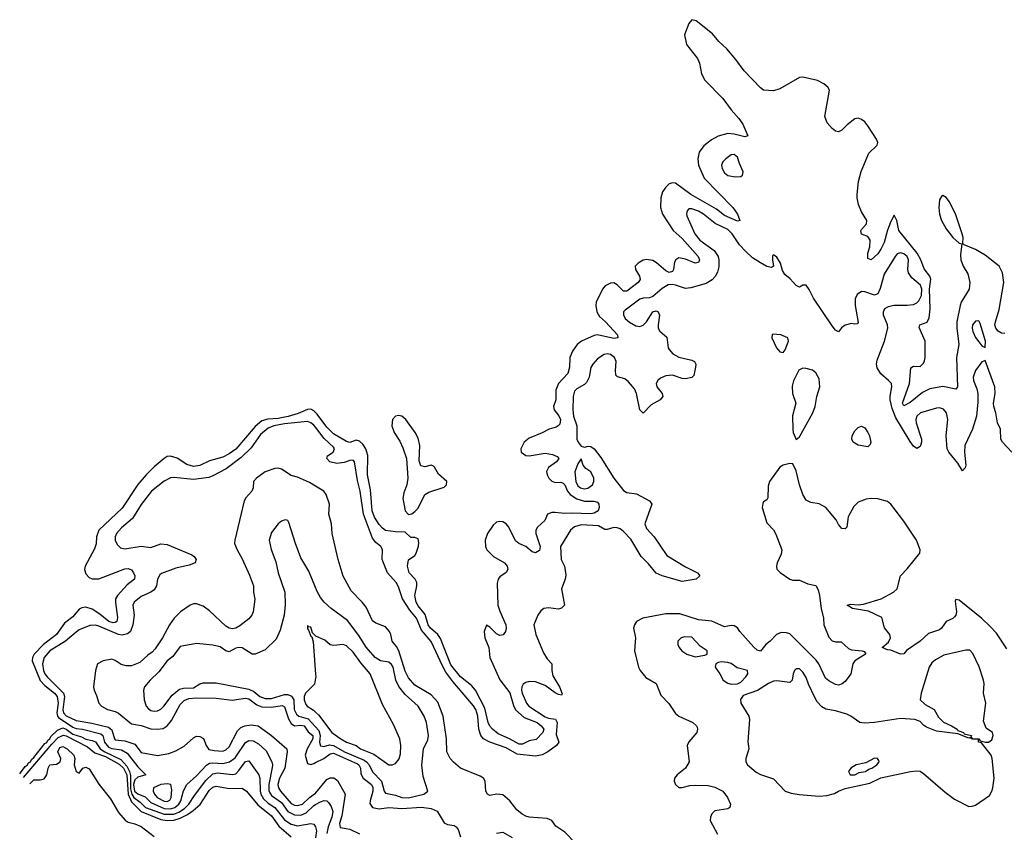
# Model space of a CAD drawing. Header units: inches. Extents: x 1384664 to 1536621, y 460766 to 646467.
# Tile 345 of 488: x 1408184 to 1414227, y 582857 to 587843. Entities that reach past the tile are written whole.
import ezdxf

# ---------------------------------------------------------------- set-up
doc = ezdxf.new("R2010")
doc.units = ezdxf.units.IN
doc.header["$MEASUREMENT"] = 0
doc.layers.add('B4508', color=7, linetype='Continuous')
doc.layers.add('B4518', color=7, linetype='Continuous')

msp = doc.modelspace()

# ---------------------------------------------------------------- linework, layer by layer
at = {"layer": 'B4508', "color": 5}
for points, elevation in [([(1410000, 585432.9), (1409990, 585442.5), (1409970, 585453), (1409950, 585451), (1409893.1, 585426.9), (1409832.3, 585407.7), (1409770, 585395.4), (1409707.9, 585392.1), (1409670, 585380.9), (1409630, 585347.3), (1409510, 585208.7), (1409470, 585178.5), (1409430, 585158.7), (1409350, 585137.2), (1409290, 585107.2), (1409250, 585100.5), (1409210, 585113), (1409150, 585153.5), (1409110, 585165), (1409090, 585162), (1409070, 585151.2), (1409010, 585099), (1408959.5, 585050), (1408910, 584991.9), (1408813.4, 584846.6), (1408670.9, 584710), (1408656.5, 584670), (1408653.3, 584626.7), (1408644.3, 584595.7), (1408585.7, 584490), (1408582.7, 584470), (1408590, 584443.9), (1408610, 584420.4), (1408630, 584411.8), (1408670, 584412.8), (1408830, 584472.7), (1408850, 584476.2), (1408870, 584467.3), (1408882.7, 584450), (1408890.5, 584430), (1408887.8, 584410), (1408844.6, 584375.4), (1408783.7, 584310), (1408772.8, 584290), (1408772, 584268), (1408784.8, 584175.2), (1408779.4, 584150), (1408770, 584143.4), (1408757, 584143.1), (1408730.9, 584150), (1408676, 584196), (1408630, 584226.5), (1408590, 584238), (1408565.5, 584234.5), (1408550, 584225.3), (1408510, 584179.8), (1408460.1, 584139.9), (1408410, 584071.1), (1408330, 584009.9), (1408273.7, 583950), (1408262.6, 583930), (1408259.8, 583910), (1408309.2, 583789.2), (1408338.3, 583758.3), (1408398.3, 583710), (1408413.8, 583690), (1408420.2, 583650), (1408412.1, 583590), (1408415.8, 583570), (1408421.9, 583561.9), (1408510, 583502.2), (1408530, 583493.3), (1408570, 583489.8), (1408681.2, 583461.2), (1408695.4, 583450), (1408705.2, 583410), (1408730, 583379.6), (1408750.2, 583370.2), (1408810, 583362.6), (1408843.1, 583343.1), (1408910, 583257.7), (1408958.4, 583210), (1408910, 583194.5), (1408890, 583179.1), (1408883.4, 583150), (1408889.8, 583109.8), (1408910, 583092.6), (1408955.1, 583075.1), (1408990, 583040.2), (1409070, 583002.9), (1409110, 583001.2), (1409136.2, 583010), (1409160.7, 583030), (1409172.6, 583050), (1409188.7, 583111.3), (1409209.9, 583150.1), (1409270, 583203.6), (1409330, 583269.2), (1409350, 583280.6), (1409370, 583284.1), (1409430, 583279.1), (1409471.3, 583288.7), (1409506, 583314), (1409570, 583407.2), (1409590, 583419.8), (1409618, 583418), (1409650, 583400.8), (1409697.1, 583357.1), (1409731.3, 583290), (1409736.1, 583270), (1409734.5, 583254.5), (1409712.9, 583150), (1409713.6, 583113.6), (1409718.9, 583098.9), (1409730, 583083.2), (1409790, 583040.4), (1409830, 582984.3), (1409870, 582964.8), (1409910, 582961.2), (1409942.7, 582977.3), (1409990, 583022.3), (1410000, 583027.8)], 660), ([(1410000, 585342.1), (1409990, 585354.9), (1409970, 585369.5), (1409950, 585376.6), (1409810, 585363.9), (1409743.2, 585350), (1409710, 585336.1), (1409662.9, 585297.1), (1409604.2, 585215.8), (1409543.1, 585156.9), (1409451.9, 585088.1), (1409370, 585043.5), (1409345.8, 585034.2), (1409250, 585020.9), (1409130, 585034.1), (1409110, 585032.3), (1409070, 585011.6), (1408993.8, 584950), (1408930, 584868.8), (1408876.8, 584783.2), (1408810, 584726), (1408778.5, 584690), (1408769.3, 584670), (1408770.2, 584650.2), (1408782.4, 584622.4), (1408803, 584603), (1408830, 584597.1), (1408930, 584613), (1408990, 584603.9), (1409050, 584626.3), (1409090, 584623.7), (1409240.5, 584560.5), (1409255.9, 584550), (1409267.1, 584530), (1409261.3, 584510), (1409223.7, 584496.3), (1409141.8, 584478.2), (1409054.4, 584445.6), (1409043.7, 584436.3), (1409030.9, 584410), (1409024, 584370), (1409010, 584344.2), (1408990, 584329.6), (1408930, 584303.9), (1408885.8, 584270), (1408878.6, 584250), (1408886.9, 584190), (1408879.6, 584130), (1408864.1, 584090), (1408845.6, 584074.4), (1408813.4, 584066.6), (1408790, 584070.2), (1408670, 584121.8), (1408650, 584127.1), (1408614.3, 584125.7), (1408550, 584098.4), (1408530, 584085.1), (1408465.2, 584030), (1408369.4, 583970.6), (1408333.7, 583930), (1408324.3, 583890), (1408329.6, 583850), (1408338.2, 583830), (1408353.1, 583810), (1408454, 583710), (1408459.6, 583690), (1408448.7, 583608.7), (1408452.2, 583590), (1408470, 583570.8), (1408530, 583543.7), (1408627.1, 583527.1), (1408730, 583502), (1408750, 583485), (1408765.1, 583430), (1408770, 583425), (1408830, 583419.2), (1408890, 583397.6), (1408930, 583346.9), (1409030, 583328), (1409100.5, 583339.5), (1409143.2, 583356.8), (1409194.2, 583385.8), (1409250, 583436.9), (1409270, 583446.7), (1409290, 583444.4), (1409312.2, 583432.2), (1409328.7, 583388.7), (1409346, 583366), (1409378, 583358), (1409430, 583354.4), (1409450, 583362.4), (1409470, 583382.2), (1409521.3, 583478.7), (1409540.4, 583499.6), (1409566, 583510), (1409604.1, 583515.9), (1409647.6, 583510), (1409730, 583450.7), (1409823.5, 583370), (1409825.3, 583350), (1409812, 583250), (1409778, 583190), (1409769.1, 583150), (1409773.2, 583130), (1409785.8, 583110), (1409850, 583033.6), (1409870, 583024.2), (1409890, 583022.2), (1409919, 583030), (1409962, 583070), (1410000, 583097)], 680), ([(1410000, 584981), (1409963.7, 585003.7), (1409890, 585036.8), (1409850, 585046), (1409790, 585085.1), (1409770, 585092), (1409750, 585089.8), (1409690, 585068.8), (1409637, 585030), (1409618.3, 585010), (1409617.7, 584970), (1409609.1, 584950), (1409572.1, 584910), (1409561.2, 584890), (1409504, 584650), (1409502.8, 584630), (1409518, 584590), (1409550, 584534), (1409595.5, 584435.5), (1409619.3, 584370), (1409619.3, 584330), (1409626.6, 584286.6), (1409617.6, 584210), (1409608.2, 584190), (1409590, 584167.3), (1409536.1, 584123.9), (1409510.8, 584109.2), (1409490, 584104.9), (1409470, 584108.8), (1409450, 584121.6), (1409350, 584216.7), (1409310, 584244), (1409270, 584258.1), (1409250, 584258.7), (1409230, 584251.3), (1409171.5, 584210), (1409132.9, 584170), (1409103.7, 584130), (1409060.1, 584050), (1409016.5, 583983.5), (1408997.8, 583962.2), (1408970, 583943), (1408922.1, 583897.9), (1408870, 583879.3), (1408838.4, 583878.4), (1408807, 583887), (1408770, 583912), (1408750, 583918.5), (1408697, 583910), (1408661.7, 583890), (1408648.9, 583850), (1408638, 583750), (1408640.3, 583730), (1408655.9, 583695.9), (1408669.2, 583650), (1408686.4, 583630), (1408723.2, 583610), (1408770, 583597.7), (1408790, 583587.9), (1408870, 583523.5), (1408930, 583511.8), (1408990, 583492.3), (1409030, 583490.4), (1409065.1, 583494.9), (1409090, 583510.1), (1409116.7, 583543.3), (1409170, 583641.5), (1409193.9, 583666.1), (1409222.5, 583677.5), (1409270, 583682.7), (1409390, 583680.2), (1409488.4, 583668.4), (1409570, 583680.7), (1409590, 583675), (1409638.7, 583638.7), (1409670, 583626.4), (1409730, 583623.8), (1409794.4, 583634.4), (1409810, 583627), (1409834.2, 583554.2), (1409850, 583523.8), (1409870, 583510.4), (1409910, 583514.4), (1409930, 583511), (1409954.2, 583474.2), (1409983.3, 583450), (1409983.1, 583430), (1409949.2, 583370), (1409936, 583330), (1409950, 583279.1), (1409970, 583272.4), (1409990, 583279.3), (1410000, 583284.5)], 720), ([(1410000, 584358.6), (1409959.2, 584459.2), (1409910, 584540.7), (1409876.5, 584630), (1409837, 584757), (1409830, 584769.4), (1409813.8, 584773.8), (1409790, 584767), (1409770, 584749.4), (1409730, 584696), (1409715.6, 584650), (1409726.9, 584593.1), (1409757.2, 584517.2), (1409770.2, 584450), (1409810.7, 584330), (1409813.4, 584253.4), (1409808, 584190), (1409783.1, 584096.9), (1409757.3, 584042.7), (1409690, 583975.8), (1409630, 583949.8), (1409610, 583949.8), (1409550, 583988.2), (1409530, 583991.4), (1409510, 583986.4), (1409470, 583963.5), (1409450, 583969.7), (1409414, 583994), (1409370, 584005.3), (1409270, 584015.8), (1409170, 583996.9), (1409123.4, 583936.6), (1409089.5, 583910), (1409039, 583841), (1408984.4, 583790), (1408950.3, 583750), (1408944.6, 583730), (1408948.8, 583670), (1408961.3, 583630), (1408974.3, 583614.3), (1408990, 583605.3), (1409010, 583600.3), (1409030, 583603.2), (1409050, 583612.6), (1409068.5, 583630), (1409120.8, 583699.2), (1409164.4, 583735.6), (1409190, 583741.8), (1409250, 583743.7), (1409290, 583768.4), (1409310, 583775), (1409390, 583773.4), (1409590, 583734.8), (1409620.4, 583720.4), (1409658.4, 583690), (1409690, 583678.6), (1409730, 583678), (1409810, 583702.9), (1409830, 583702.3), (1409851.5, 583691.5), (1409866.7, 583670), (1409869.3, 583610), (1409882.6, 583582.6), (1409898.2, 583570), (1409953.8, 583553.8), (1410000, 583503.9)], 740), ([(1410000, 584062.3), (1409981.3, 584081.3), (1409970, 584115.3), (1409958, 584118), (1409950, 584126), (1409950, 584104.7), (1409957.3, 584097.3), (1409970, 584060.7), (1409976.4, 584056.4), (1409985.5, 584025.4), (1410000, 583827.6)], 760), ([(1410000, 583802.8), (1409993.5, 583766.5), (1409938.6, 583710), (1409930.1, 583690), (1409930.8, 583670), (1409940.9, 583640.9), (1409948.3, 583630), (1409986.8, 583606.8), (1410000, 583594.5)], 760), ([(1408184.2, 583216.3), (1408190, 583222.5), (1408218.5, 583261.5), (1408230, 583268.9), (1408237.3, 583282.7), (1408250, 583289.7), (1408256.2, 583303.8), (1408270, 583315.2), (1408338.9, 583401.1), (1408350, 583408.8), (1408357, 583423), (1408370, 583431.1), (1408375.9, 583444.1), (1408416, 583484), (1408450, 583497), (1408470, 583490), (1408510, 583459.6), (1408563.4, 583443.4), (1408590, 583428.5), (1408630, 583420.9), (1408650, 583411.9), (1408678.5, 583370), (1408706.5, 583350), (1408804.6, 583304.6), (1408842.1, 583262.1), (1408859.1, 583230), (1408864.5, 583204.5), (1408864, 583124), (1408871.5, 583091.5), (1408884.4, 583070), (1408922.7, 583042.7), (1408956.5, 583010), (1409070, 582967.9), (1409130, 582967.5), (1409160.4, 582979.6), (1409196.4, 583003.6), (1409221.9, 583030), (1409256.5, 583083.5), (1409325.9, 583174.1), (1409370, 583215.2), (1409398.6, 583221.4), (1409490, 583211.2), (1409510, 583216.4), (1409530, 583236.6), (1409570, 583292.4), (1409590, 583295.6), (1409651.9, 583210), (1409658.7, 583190), (1409660.1, 583110), (1409665.1, 583090), (1409681.4, 583061.4), (1409710, 583035.6), (1409750.8, 583010), (1409810, 582933.3), (1409850, 582906.7), (1409890, 582896.3), (1409970, 582910.1), (1409990, 582906.5), (1410000, 582890.9)], 640), ([(1408207, 583192.9), (1408381.4, 583398.6), (1408421.3, 583438.7), (1408452.6, 583452.6), (1408470, 583449.3), (1408601.3, 583381.3), (1408644.6, 583344.6), (1408710, 583322.5), (1408795.6, 583275.6), (1408820.6, 583250), (1408841.6, 583210), (1408850.9, 583090.9), (1408870, 583043.8), (1408930, 582983.9), (1409050, 582935.9), (1409090, 582929.8), (1409130, 582932), (1409170, 582943.5), (1409213.5, 582966.5), (1409248.8, 582990), (1409291.8, 583028.2), (1409347.3, 583112.7), (1409370, 583134.8), (1409390, 583140.3), (1409470, 583125.1), (1409550, 583128.7), (1409576.8, 583110), (1409645.7, 583025.7), (1409730, 582958.2), (1409773.9, 582893.9), (1409849.4, 582830)], 620), ([(1408246.9, 583155.4), (1408250, 583159), (1408270, 583178.5), (1408310, 583178.2), (1408334.3, 583185.8), (1408349.8, 583210), (1408358.2, 583250), (1408369.7, 583270), (1408410, 583275.4), (1408432.4, 583290), (1408436.5, 583310), (1408419.2, 583350), (1408430, 583376.7), (1408450, 583382.6), (1408475.7, 583370), (1408516.6, 583330), (1408523.2, 583310), (1408518.9, 583270), (1408530, 583230.7), (1408550, 583219.1), (1408572.7, 583250), (1408590, 583255.8), (1408610, 583246), (1408670, 583152.1), (1408741.9, 583061.9), (1408790, 582978.6), (1408831.2, 582931.2), (1408850, 582918.3), (1408890.6, 582909.4), (1408930, 582892), (1409010, 582832)], 580)]:
    msp.add_lwpolyline(points, dxfattribs=dict(at, elevation=elevation))
at = {"layer": 'B4508', "color": 5, "elevation": 680}
msp.add_lwpolyline([(1409090, 583154.8), (1409050, 583150.3), (1409005.7, 583130), (1409004, 583110), (1409011.3, 583090), (1409028.5, 583070), (1409070, 583047.6), (1409090, 583046), (1409105, 583055), (1409114.5, 583070), (1409118.3, 583118.3), (1409110.8, 583150.8)], close=True, dxfattribs=at)
at = {"layer": 'B4518', "color": 5}
for points, elevation in [([(1414230, 585917.6), (1414210, 585919.1), (1414190, 585931.7), (1414175.3, 585950), (1414169.5, 585970), (1414173.1, 585990), (1414195.7, 586064.3), (1414224.8, 586230), (1414216.4, 586290), (1414194.6, 586330), (1414110, 586398.8), (1414050, 586433.1), (1413980.8, 586460.8), (1413972.3, 586470), (1413974.1, 586505.9), (1413969.3, 586530), (1413930, 586645.2), (1413890, 586726.3), (1413870, 586752.2), (1413850, 586763.9), (1413842.2, 586757.8), (1413830, 586738), (1413825.9, 586690), (1413830.1, 586650), (1413841.5, 586610), (1413870, 586559.1), (1413910, 586507.3), (1413950, 586472.4), (1413966.8, 586466.8), (1413958.9, 586401.1), (1413959.8, 586370), (1413975.3, 586330), (1414003.7, 586283.7), (1414016.2, 586230), (1414011, 586189), (1413962.9, 586110), (1413955.4, 586090), (1413935.2, 585990), (1413935.1, 585950), (1413947.5, 585850), (1413934, 585770), (1413939.8, 585590), (1413930, 585575.1), (1413850, 585593.2), (1413770, 585577.7), (1413724.1, 585555.9), (1413650, 585495), (1413610, 585474.7), (1413602.9, 585490), (1413644.2, 585610), (1413652.3, 585707.7), (1413670, 585716.5), (1413710, 585714.5), (1413730, 585734.9), (1413736.4, 585750), (1413740.4, 585770), (1413741.2, 585870), (1413705.3, 585954.7), (1413709.3, 585970.8), (1413752.6, 585987.4), (1413766, 586014), (1413771.9, 586068.1), (1413767.9, 586190), (1413775.9, 586250), (1413769.2, 586270), (1413734.9, 586314.9), (1413715.4, 586370), (1413692.8, 586410), (1413580.4, 586550), (1413567.8, 586610), (1413550, 586644.2), (1413530, 586605.4), (1413510, 586551.2), (1413490, 586476.4), (1413470, 586434.6), (1413450, 586406.5), (1413410, 586368.7), (1413390, 586377), (1413388.5, 586410), (1413400.7, 586450), (1413403.5, 586490), (1413390, 586513.6), (1413350, 586527.6), (1413347.1, 586547.1), (1413350, 586556.3), (1413381.6, 586590), (1413383.5, 586610), (1413350, 586664), (1413332.2, 586710), (1413323.4, 586750), (1413323.7, 586770), (1413331.5, 586850), (1413348.8, 586911.2), (1413395.3, 587024.7), (1413446.9, 587073.1), (1413451.2, 587090), (1413441.6, 587110), (1413390, 587191.7), (1413370, 587215.6), (1413350, 587231.5), (1413330, 587239.3), (1413310, 587234), (1413262.4, 587197.6), (1413230, 587165.1), (1413210, 587154.7), (1413190, 587159.7), (1413170, 587174.7), (1413139.1, 587210), (1413126.2, 587250), (1413154.6, 587410), (1413144.5, 587430), (1413118.8, 587450), (1413081, 587470), (1412990.2, 587489.8), (1412970, 587487.9), (1412850, 587418.7), (1412810, 587406.3), (1412749.4, 587410), (1412730, 587425.1), (1412630, 587529.8), (1412578.8, 587598.8), (1412523.5, 587663.5), (1412474.2, 587710), (1412436.8, 587756.8), (1412336.4, 587836.4), (1412310, 587843), (1412290, 587820.2), (1412264.7, 587750), (1412277.2, 587690), (1412344.5, 587604.5), (1412355.4, 587575.4), (1412369.4, 587510), (1412390, 587472.3), (1412499, 587359), (1412550, 587290.1), (1412597.3, 587237.3), (1412621.9, 587201.9), (1412652.4, 587130), (1412635, 587125), (1412570, 587140.3), (1412530, 587144.4), (1412470, 587128.7), (1412430, 587106.7), (1412382.3, 587070), (1412354.2, 587030), (1412345.1, 586990), (1412351.1, 586950), (1412385.7, 586870), (1412560.6, 586690), (1412589.4, 586650), (1412604, 586610), (1412590, 586606.5), (1412510, 586640.7), (1412459.8, 586679.8), (1412302.4, 586770), (1412210, 586839.9), (1412190, 586841.6), (1412170, 586836), (1412150, 586815.8), (1412130, 586786.5), (1412119.6, 586750), (1412117.9, 586690), (1412129.4, 586650), (1412195.1, 586550), (1412250, 586500.6), (1412347.3, 586390), (1412356.6, 586370), (1412350, 586354), (1412330, 586348.6), (1412270, 586374.4), (1412230, 586381.3), (1412211.1, 586368.9), (1412203.8, 586356.2), (1412196.3, 586310), (1412190, 586298.2), (1412170, 586292.3), (1412150, 586301.8), (1412092, 586352), (1412070, 586364.5), (1412031.1, 586371.1), (1412010, 586366.8), (1411978.9, 586350), (1411962, 586330), (1411962.9, 586310), (1411988.3, 586270), (1411991.6, 586248.4), (1411979, 586230), (1411910, 586176.4), (1411890, 586176.6), (1411850, 586217), (1411830, 586228.6), (1411810, 586227.3), (1411778.1, 586210), (1411761.2, 586190), (1411722.6, 586110), (1411720.3, 586090), (1411726, 586050), (1411742.2, 586022.2), (1411778.5, 585990), (1411852.7, 585910), (1411854.4, 585890), (1411830, 585887.1), (1411730, 585909.1), (1411710, 585905.8), (1411631.1, 585870), (1411605, 585850), (1411577, 585810), (1411559.8, 585770), (1411559.4, 585710), (1411548.7, 585671.3), (1411491.1, 585610), (1411474.4, 585570), (1411475.5, 585510), (1411459.7, 585470), (1411463.5, 585450), (1411492.5, 585412.5), (1411502.9, 585390), (1411498.2, 585361.8), (1411489.7, 585350.3), (1411476.3, 585343.7), (1411433.4, 585330), (1411390, 585307.2), (1411310, 585276.2), (1411280.1, 585250), (1411260.1, 585210), (1411262, 585190), (1411290, 585169.3), (1411310, 585167.5), (1411410, 585183), (1411455, 585175), (1411482, 585162), (1411493, 585150), (1411479.4, 585130), (1411430, 585095.6), (1411420.9, 585079.1), (1411417.8, 585070), (1411420.7, 585050), (1411432.3, 585030), (1411450, 585012.5), (1411470, 585004.2), (1411505.2, 585005.2), (1411518.9, 584998.9), (1411529, 584989), (1411547.2, 584950), (1411562.9, 584930), (1411602.7, 584902.7), (1411650, 584889.3), (1411708.4, 584888.4), (1411730, 584883.2), (1411739.1, 584870), (1411740.8, 584850), (1411733.6, 584830), (1411710, 584814.4), (1411690, 584811.3), (1411570, 584815.6), (1411527.4, 584812.6), (1411470, 584819.8), (1411450, 584818.9), (1411423.8, 584810), (1411406.4, 584770), (1411361.2, 584730), (1411351, 584710), (1411351.9, 584690), (1411378.1, 584610), (1411373.4, 584586.6), (1411350, 584572.3), (1411330, 584578.6), (1411290.6, 584610.6), (1411248.5, 584628.5), (1411226.1, 584646.1), (1411185.8, 584730), (1411170, 584749.9), (1411150, 584761.5), (1411130, 584765), (1411110, 584759.1), (1411090, 584741.2), (1411054.6, 584690), (1411041.3, 584650), (1411042.5, 584610), (1411050.7, 584590), (1411091.6, 584550), (1411159.2, 584510), (1411176.9, 584490), (1411179.8, 584470), (1411169.6, 584450.4), (1411130, 584425.3), (1411119.8, 584410), (1411114.7, 584385.3), (1411118.4, 584250), (1411130, 584213.6), (1411167.8, 584130), (1411170.2, 584110), (1411166.2, 584090), (1411151.8, 584068.2), (1411130, 584064.8), (1411110, 584073.8), (1411070, 584116), (1411050, 584127.7), (1411035.7, 584090), (1411038.1, 584050), (1411063.7, 583990), (1411068.6, 583930), (1411130, 583792.3), (1411191.9, 583711.9), (1411214.2, 583634.2), (1411227.6, 583607.6), (1411280.4, 583560.4), (1411360.9, 583530), (1411384.9, 583510), (1411400.1, 583490), (1411395.3, 583470), (1411353.5, 583426.5), (1411310, 583418.1), (1411270, 583397.4), (1411250, 583397.2), (1411190, 583431.4), (1411121.1, 583461.1), (1411085, 583490), (1411068.9, 583508.9), (1411059.7, 583530), (1411038.2, 583618.2), (1410980.7, 583730), (1410958, 583758), (1410890, 583811.2), (1410830, 583884.1), (1410766.5, 584046.5), (1410749.7, 584069.7), (1410704.6, 584110), (1410691, 584130), (1410672.4, 584192.4), (1410630, 584247.5), (1410617.9, 584270), (1410609, 584310), (1410621.6, 584370), (1410620.6, 584390), (1410612.2, 584410), (1410573.5, 584450), (1410565, 584490), (1410571, 584529), (1410610, 584554.4), (1410617.8, 584570), (1410632.2, 584612.2), (1410634.3, 584634.3), (1410630, 584658), (1410610, 584665.7), (1410585.2, 584665.2), (1410550, 584698.9), (1410490, 584700.7), (1410430, 584708.5), (1410410, 584722.5), (1410390, 584746), (1410361.2, 584790), (1410347.4, 584830), (1410337.6, 584957.6), (1410318.1, 585050), (1410321.1, 585170), (1410307.7, 585210), (1410290, 585237.8), (1410270, 585256.6), (1410250, 585263.6), (1410210, 585248.1), (1410190, 585254.5), (1410110, 585302.4), (1410070, 585343.4), (1410010, 585423.2), (1410000, 585432.9)], 660), ([(1414272.7, 585190), (1414215.2, 585250), (1414205.2, 585270), (1414202.6, 585330), (1414185.7, 585370), (1414175, 585430), (1414162.7, 585470), (1414161.2, 585490), (1414171.6, 585550), (1414169.1, 585590), (1414110, 585752.7), (1414090, 585742.9), (1414050.2, 585690), (1414035.9, 585650), (1414037.5, 585630), (1414058.6, 585578.6), (1414064, 585550), (1414064.4, 585495.6), (1414057.1, 585410), (1414032.5, 585330), (1413984.6, 585230), (1413982.1, 585190), (1413990.1, 585109.9), (1413986.1, 585093.9), (1413970, 585074.5), (1413941.4, 585121.4), (1413885.7, 585190), (1413876.1, 585210), (1413870.4, 585290), (1413879.7, 585390), (1413871.7, 585431.7), (1413854.1, 585454.1), (1413830, 585462.4), (1413810, 585460.4), (1413712.7, 585430), (1413690.2, 585410), (1413684.6, 585390), (1413686.4, 585370), (1413719.5, 585270), (1413718.9, 585250), (1413710, 585223.5), (1413690, 585211.9), (1413670, 585226.6), (1413650, 585254), (1413561.1, 585401.1), (1413538.3, 585458.3), (1413527.1, 585510), (1413526.3, 585533.7), (1413536.5, 585590), (1413533.6, 585610), (1413517.2, 585630), (1413469.4, 585669.4), (1413446.7, 585706.7), (1413441.6, 585730), (1413445.7, 585754.3), (1413491.6, 585870), (1413511.3, 585950), (1413509.7, 585970), (1413486.4, 586030), (1413486.2, 586050), (1413494.7, 586070), (1413515.8, 586084.2), (1413548.4, 586091.6), (1413630, 586090.7), (1413670, 586096.1), (1413690, 586104.8), (1413702.5, 586117.5), (1413717.9, 586150), (1413720.9, 586190), (1413713.4, 586213.4), (1413659.3, 586259.3), (1413638.4, 586290), (1413634.8, 586310), (1413639.5, 586370), (1413630, 586390.6), (1413610, 586406.2), (1413590, 586412.5), (1413570, 586405.7), (1413557.6, 586390), (1413490, 586282), (1413465.4, 586194.6), (1413450, 586160.5), (1413430, 586152.3), (1413370, 586173.3), (1413350, 586174.6), (1413323, 586157), (1413311.9, 586130), (1413312.3, 586090), (1413330, 585986), (1413323.6, 585976.4), (1413310, 585974), (1413290, 585979), (1413251.1, 585968.9), (1413227.1, 585952.9), (1413210, 585928.7), (1413190, 585939), (1413170, 585964.5), (1413055.1, 586135.1), (1413030, 586187), (1413010, 586215.1), (1412990, 586214), (1412970, 586202), (1412950, 586211.6), (1412912.5, 586252.5), (1412879.3, 586279.3), (1412865.1, 586305.1), (1412852.4, 586350), (1412830, 586386.6), (1412810, 586399.5), (1412805.2, 586394.8), (1412803.6, 586370), (1412810.4, 586330), (1412797.4, 586322.6), (1412770, 586329.2), (1412730, 586350.9), (1412682.3, 586382.3), (1412640.9, 586421), (1412602.4, 586462.3), (1412556.4, 586530), (1412530, 586556.6), (1412452.5, 586592.5), (1412380.6, 586650), (1412350, 586668.6), (1412310, 586683.2), (1412290, 586682), (1412280.3, 586670), (1412276.5, 586650), (1412279.1, 586639.1), (1412327.4, 586530), (1412359.3, 586490), (1412446.9, 586426.9), (1412470.9, 586390.9), (1412475.8, 586370), (1412474.2, 586325.8), (1412466.6, 586293.4), (1412453.4, 586266.6), (1412433.8, 586246.2), (1412396.5, 586223.5), (1412303.2, 586196.8), (1412270, 586194.6), (1412210, 586215), (1412190, 586219), (1412163.3, 586216.7), (1412126.7, 586193.3), (1412070, 586143.9), (1412050, 586136.2), (1412010, 586134), (1411990, 586127.7), (1411899.3, 586060.7), (1411890.3, 586050), (1411888.9, 586031.1), (1411900.8, 586010), (1411927.6, 585987.6), (1411965, 585965), (1411990, 585960.1), (1412010.4, 585969.6), (1412030.4, 585989.6), (1412070, 586050.4), (1412090, 586057.1), (1412102.8, 586050), (1412110.2, 586030.2), (1412101.7, 585970), (1412103.5, 585950), (1412112.4, 585932.4), (1412155.2, 585895.2), (1412164.6, 585830), (1412170, 585819.5), (1412193.5, 585793.5), (1412230, 585771.6), (1412310, 585754.7), (1412325.4, 585745.4), (1412332.8, 585730), (1412332.6, 585710), (1412321.1, 585658.9), (1412310, 585647.8), (1412270, 585638.8), (1412250, 585641.1), (1412190, 585661.1), (1412150, 585658.5), (1412116.1, 585643.9), (1412100.2, 585630), (1412090.2, 585610), (1412094.9, 585590), (1412127, 585550), (1412130.3, 585530), (1412115.5, 585510), (1412060.5, 585479.5), (1412010, 585429.5), (1411990, 585449.2), (1411969.9, 585550), (1411957.7, 585577.7), (1411921.3, 585621.3), (1411899, 585639), (1411852.3, 585652.3), (1411842.8, 585662.8), (1411839.8, 585690), (1411844.8, 585744.8), (1411834.2, 585770), (1411810, 585788.4), (1411790, 585791.9), (1411771.5, 585788.5), (1411730, 585762), (1411702.6, 585730), (1411690, 585709.5), (1411679.1, 585650), (1411662.2, 585617.8), (1411650, 585605), (1411603, 585577.1), (1411590, 585563.1), (1411580.4, 585530), (1411578.7, 585450), (1411583.3, 585410), (1411604.2, 585350), (1411603.8, 585270), (1411611, 585251), (1411630, 585225.5), (1411650, 585220.4), (1411673.4, 585226.6), (1411690, 585223.2), (1411710, 585209.2), (1411750, 585157.1), (1411830, 585030.8), (1411890, 584954.4), (1411910, 584942.9), (1411970, 584934.1), (1412050.3, 584890), (1412064.2, 584870), (1412020.1, 584750), (1412030, 584720.9), (1412077.2, 584670), (1412156, 584556), (1412270, 584485), (1412344.9, 584450), (1412358, 584430), (1412335.5, 584410), (1412250, 584396.2), (1412126.4, 584430), (1412090, 584446.1), (1412044.2, 584504.2), (1411999, 584550), (1411935.7, 584655.7), (1411890, 584703.5), (1411870, 584718.1), (1411850, 584725.1), (1411830, 584726.9), (1411790, 584715.6), (1411775.8, 584715.8), (1411737, 584737), (1411630, 584743.1), (1411589.3, 584730.7), (1411564.1, 584710), (1411502.3, 584610), (1411508.2, 584530), (1411527.7, 584490), (1411535.9, 584435.9), (1411532.7, 584410), (1411508.7, 584350), (1411528.4, 584250), (1411510, 584231.6), (1411490, 584226.6), (1411430, 584235.3), (1411400.5, 584230), (1411383.1, 584216.9), (1411364.4, 584190), (1411338.8, 584130), (1411352.7, 584070), (1411398, 583958), (1411420.4, 583920.4), (1411450.3, 583890), (1411450.2, 583849.8), (1411456.1, 583816.1), (1411496.9, 583750), (1411514.2, 583705.8), (1411510, 583699), (1411490, 583703.5), (1411470, 583713), (1411410, 583757.3), (1411350, 583779.8), (1411310, 583783.1), (1411290, 583776.8), (1411275, 583765), (1411265.8, 583750), (1411264.1, 583730), (1411268.7, 583710), (1411295, 583650), (1411308.7, 583630), (1411410, 583564.6), (1411430, 583556.8), (1411471.7, 583551.7), (1411482.3, 583530), (1411477.3, 583457.3), (1411493.6, 583410), (1411478.7, 583390), (1411426.4, 583350), (1411390, 583331.8), (1411350, 583324.2), (1411237, 583337), (1411170, 583374.4), (1411070, 583410.6), (1411031.2, 583431.2), (1411014.1, 583450), (1411002.9, 583490), (1410996.1, 583570), (1410983.4, 583610), (1410970, 583632.1), (1410842.1, 583782.1), (1410800.4, 583840.4), (1410778.5, 583878.5), (1410710, 584026.9), (1410650, 584098), (1410619.1, 584170), (1410579.3, 584219.3), (1410533.3, 584290), (1410510, 584362.4), (1410495.4, 584390), (1410441.5, 584450), (1410407.8, 584530), (1410410, 584592.7), (1410401.3, 584610), (1410370, 584636), (1410350, 584662.4), (1410294.5, 584810), (1410273.3, 584950), (1410256.4, 585016.4), (1410238.8, 585130), (1410230, 585139.5), (1410210, 585137.7), (1410174.7, 585125.3), (1410130, 585119.2), (1410087.7, 585130), (1410069.4, 585150), (1410072.4, 585167.6), (1410108.6, 585190), (1410115.8, 585210), (1410110, 585220.9), (1410053.5, 585273.5), (1410000, 585342.1)], 680), ([(1414242.3, 583982.3), (1414178.5, 584078.5), (1414140.6, 584120.6), (1414090, 584169.2), (1413950, 584281.6), (1413930, 584285.2), (1413924.4, 584275.6), (1413933.4, 584210), (1413930.3, 584190), (1413921.8, 584178.2), (1413910, 584168.2), (1413869.1, 584150.9), (1413842.4, 584110), (1413830, 584098.7), (1413762.4, 584077.6), (1413710.4, 584030), (1413626.6, 583973.4), (1413610, 583952.7), (1413590, 583949.3), (1413530, 583975.1), (1413510, 583977.2), (1413478, 583990), (1413516.6, 584023.4), (1413529, 584050), (1413524, 584070), (1413491.3, 584111.3), (1413475.3, 584175.3), (1413393.3, 584213.3), (1413295.3, 584230), (1413262, 584250), (1413284.1, 584255.9), (1413330, 584252), (1413362.8, 584257.2), (1413470.7, 584289.3), (1413546.6, 584330), (1413569.6, 584350), (1413588.9, 584431.1), (1413630, 584473.7), (1413707.5, 584570), (1413711.5, 584590), (1413687.5, 584650), (1413610, 584765.9), (1413530, 584870.6), (1413510, 584887), (1413450, 584903.5), (1413410, 584906), (1413378.7, 584901.3), (1413330, 584883.6), (1413303.8, 584856.2), (1413268, 584792), (1413260.9, 584730), (1413250, 584719.8), (1413230, 584720.8), (1413210, 584745.1), (1413194.8, 584774.8), (1413131.7, 584850), (1413090, 584871.8), (1413040.3, 584880.3), (1413010, 584894.5), (1412990, 584929.4), (1412970, 584989.4), (1412950, 585074.5), (1412930, 585118.4), (1412910, 585120.5), (1412870, 585109.7), (1412850, 585096.9), (1412786, 585010), (1412778.6, 584981.4), (1412775.3, 584910), (1412770, 584897.2), (1412750, 584884), (1412744.9, 584875.1), (1412741.3, 584850), (1412770, 584756), (1412810, 584713.4), (1412825.7, 584685.7), (1412860.9, 584590), (1412857.2, 584562.8), (1412833, 584510), (1412828.2, 584490), (1412830.8, 584470.8), (1412850.7, 584450.7), (1412910.9, 584410.9), (1412930, 584404.7), (1412970, 584404), (1413021.4, 584381.4), (1413070, 584371.8), (1413084.4, 584344.4), (1413093.7, 584310), (1413103.1, 584230), (1413117.7, 584170), (1413120.2, 584130), (1413150, 584053.8), (1413170, 584032.2), (1413190, 584026.2), (1413226.4, 584026.4), (1413270, 583984.6), (1413290, 583976.5), (1413354, 583970), (1413366.4, 583966.4), (1413375.3, 583955.3), (1413374.8, 583950), (1413310.3, 583909.7), (1413297.1, 583890), (1413284.9, 583830), (1413250, 583782.7), (1413232.2, 583767.8), (1413210, 583759.5), (1413190, 583764.5), (1413150, 583786.3), (1413130, 583803.5), (1413087.7, 583890), (1413072.3, 583912.3), (1412930, 584056.9), (1412910, 584073.9), (1412890, 584081.9), (1412857.6, 584082.4), (1412829.2, 584070.8), (1412790.8, 584029.2), (1412763.6, 584010), (1412730, 583967.6), (1412710, 583975.4), (1412690, 583993.5), (1412603.5, 584090), (1412590, 584111.1), (1412570, 584124.4), (1412550, 584126), (1412510, 584118.3), (1412432, 584152), (1412350, 584161.5), (1412236.5, 584196.5), (1412150, 584197.2), (1412009.3, 584170.7), (1411970.3, 584150), (1411956.5, 584130), (1411952.2, 584110), (1411964.3, 584050), (1411956.5, 583970), (1411982.2, 583870), (1411991.5, 583850), (1412026.6, 583806.6), (1412090.4, 583770), (1412118.9, 583698.9), (1412167.6, 583647.6), (1412210, 583585.7), (1412230, 583568.9), (1412314.8, 583530), (1412338.8, 583510), (1412341.4, 583501.4), (1412344, 583490), (1412339.1, 583470), (1412290, 583412.7), (1412281.3, 583390), (1412292, 583290), (1412270, 583249.7), (1412218.7, 583210), (1412203.1, 583190), (1412201.1, 583170), (1412208.5, 583150), (1412230, 583132.4), (1412250, 583132.2), (1412296.1, 583143.9), (1412330, 583146.5), (1412410, 583145), (1412450, 583134.7), (1412499.5, 583110), (1412527.4, 583070), (1412547, 583030), (1412543, 583010), (1412530, 583000.5), (1412450, 582988), (1412432, 582970), (1412423.1, 582950), (1412422.6, 582930), (1412466.5, 582846.5)], 720), ([(1411595.3, 582790), (1411530, 582858.4), (1411474.5, 582894.6), (1411449.5, 582930), (1411420.8, 582940.8), (1411310, 582949.8), (1411290, 582955.3), (1411267.3, 582967.3), (1411234.3, 582994.3), (1411193.1, 583050), (1411150, 583086.4), (1411111.7, 583091.7), (1411070, 583083.5), (1411054.5, 583090), (1411044.8, 583110), (1411040.9, 583170), (1411029.9, 583189.9), (1411010, 583202.2), (1410890, 583251.1), (1410846.8, 583286.8), (1410826.4, 583310), (1410806.1, 583350), (1410804.6, 583430), (1410782.8, 583570), (1410750, 583654.8), (1410710, 583699.8), (1410610, 583760.3), (1410570, 583804.1), (1410550, 583845.4), (1410511.1, 583971.1), (1410497.6, 583997.6), (1410469.8, 584030), (1410462.6, 584070), (1410454.2, 584090), (1410430, 584117.5), (1410370, 584139.3), (1410350, 584155.1), (1410310, 584237.5), (1410285.9, 584270), (1410218.9, 584338.9), (1410168.5, 584428.5), (1410138.1, 584530), (1410102.4, 584690), (1410098, 584750), (1410082, 584810), (1410085, 584870), (1410064.8, 584930), (1410049.9, 584949.9), (1410000, 584981)], 720), ([(1410000, 583503.9), (1410021.1, 583481.1), (1410029.2, 583450), (1410024.6, 583410), (1410030, 583387.4), (1410050, 583383.4), (1410086.5, 583393.5), (1410110, 583390.1), (1410178.1, 583350), (1410299, 583299), (1410313, 583290), (1410328.6, 583270), (1410350, 583228.5), (1410404.8, 583170), (1410421.9, 583110), (1410430, 583096.3), (1410490, 583084.8), (1410530, 583070.9), (1410570, 583068.5), (1410664.5, 583090), (1410689.7, 583110), (1410659.6, 583199.6), (1410651.2, 583268.8), (1410662.2, 583370), (1410690, 583425.3), (1410693.9, 583450), (1410679.9, 583530), (1410667.4, 583570), (1410629.9, 583630), (1410550, 583701.8), (1410511.4, 583751.4), (1410491.9, 583790), (1410475.4, 583870), (1410466.6, 583886.6), (1410450, 583901.9), (1410398.7, 583910), (1410366.6, 583930), (1410310, 583993.3), (1410265.4, 584065.4), (1410195.7, 584155.7), (1410095.1, 584230), (1410051.8, 584270), (1410030, 584297), (1410010, 584334), (1410000, 584358.6)], 740), ([(1410000, 583594.5), (1410017.8, 583577.8), (1410100.1, 583470), (1410155.9, 583430), (1410190, 583410.1), (1410248.7, 583388.7), (1410275.3, 583370), (1410357.3, 583337.3), (1410450, 583270.3), (1410470, 583270.2), (1410490, 583279.6), (1410512.9, 583307.1), (1410521.8, 583338.2), (1410524, 583390), (1410517.8, 583430), (1410478.1, 583518.1), (1410410, 583641.3), (1410335, 583830), (1410276.9, 583896.9), (1410230, 583963.1), (1410190, 584001.3), (1410170, 584009.6), (1410110, 584002.4), (1410090, 584007.6), (1410056.4, 584036.4), (1410001.1, 584061.1), (1410000, 584062.3)], 760), ([(1410000, 583827.6), (1410001.3, 583810), (1410000, 583802.8)], 760), ([(1410000, 583284.5), (1410050, 583310.7), (1410090, 583339.3), (1410110, 583342.9), (1410256.6, 583276.6), (1410265.8, 583270), (1410274.8, 583250), (1410277.4, 583217.4), (1410283.1, 583203.1), (1410292.6, 583190), (1410342.6, 583150), (1410351, 583131), (1410351.5, 583110), (1410334.3, 583050), (1410333.7, 583033.7), (1410349.7, 583009.7), (1410390, 583001.3), (1410450, 583009.7), (1410530, 583003.1), (1410651.1, 583011.1), (1410710, 583003.6), (1410746.4, 582986.4), (1410790, 582914.3), (1410810, 582905.4), (1410850, 582898.6), (1410863.7, 582890), (1410874.2, 582874.2), (1410888.8, 582830)], 720), ([(1410000, 583097), (1410001.7, 583098.3), (1410070, 583180.6), (1410090, 583191), (1410111.2, 583191.2), (1410135.5, 583175.5), (1410181.5, 583090), (1410161.9, 582958.1), (1410146.5, 582910), (1410150, 582886.2), (1410210, 582877.1), (1410270, 582848.4)], 680), ([(1410000, 583027.8), (1410030, 583044.6), (1410052.4, 583052.4), (1410070, 583050.2), (1410079.8, 583039.8), (1410095.1, 583015.1), (1410105, 582985), (1410100.4, 582950), (1410077.2, 582890), (1410068.9, 582850)], 660), ([(1410000, 582890.9), (1410000.6, 582890), (1410005.2, 582865.2), (1410000, 582823.1)], 640), ([(1411110, 582852.5), (1411150, 582857.4), (1411205.8, 582825.8)], 720)]:
    msp.add_lwpolyline(points, dxfattribs=dict(at, elevation=elevation))
for points, elevation in [([(1412570, 587016.2), (1412550, 587014), (1412517.3, 586990), (1412500.5, 586970), (1412490.7, 586950), (1412496.3, 586930), (1412510, 586904), (1412530, 586887.3), (1412578, 586878), (1412610, 586880.7), (1412621.2, 586890), (1412624.5, 586910), (1412601.3, 586961.3), (1412590, 586999.3)], 680), ([(1414070, 585995.6), (1414050, 585993.7), (1414031.7, 585970), (1414029.4, 585950), (1414034, 585930), (1414050, 585893.7), (1414070, 585866.4), (1414090, 585842), (1414110, 585832), (1414110.9, 585870), (1414078, 585978)], 680), ([(1412806.6, 585913.4), (1412801.3, 585910), (1412799.6, 585890), (1412828.9, 585830), (1412850, 585806), (1412870, 585800.7), (1412882.4, 585817.6), (1412902.6, 585870), (1412898.9, 585890), (1412856, 585910)], 720), ([(1412990, 585705.1), (1412966.9, 585693.1), (1412932.8, 585627.2), (1412925.4, 585594.6), (1412926.4, 585550), (1412947.3, 585490), (1412928, 585412), (1412928.4, 585328.4), (1412930.3, 585310), (1412950, 585267.3), (1412970, 585284.2), (1413051.7, 585430), (1413065.8, 585470), (1413076.5, 585530), (1413094, 585590), (1413090, 585639.6), (1413070, 585677), (1413050, 585691.9), (1413010, 585703.8)], 720), ([(1410510, 585414.7), (1410490, 585409.8), (1410473, 585390), (1410467.6, 585350), (1410482.6, 585310), (1410516.2, 585256.2), (1410535.5, 585215.5), (1410557.4, 585150), (1410565.8, 585030), (1410559.6, 584990), (1410540.8, 584939.2), (1410535, 584905), (1410549.1, 584829.1), (1410570, 584807.3), (1410590, 584811), (1410610, 584824.8), (1410630, 584846.8), (1410670.4, 584929.6), (1410695.6, 584944.4), (1410790, 584975), (1410804.1, 584990), (1410805.4, 585010), (1410754.4, 585054.4), (1410730, 585097.5), (1410722.9, 585102.9), (1410710, 585109.9), (1410670, 585100.2), (1410646.1, 585106.1), (1410635.6, 585135.6), (1410639.9, 585230), (1410630, 585275.8), (1410611.2, 585310), (1410554.6, 585390), (1410530, 585410.4)], 660), ([(1413390, 585222.4), (1413330, 585232.1), (1413299.9, 585250), (1413290.6, 585270), (1413294, 585290), (1413310, 585321.1), (1413330, 585341.8), (1413350, 585348.5), (1413370, 585338.2), (1413390.3, 585310.3), (1413399.9, 585290), (1413407.4, 585250), (1413403.8, 585236.2)], 680), ([(1411630, 585148.7), (1411610, 585117.2), (1411592, 585068), (1411596.6, 585010), (1411610, 584983.2), (1411626.4, 584970), (1411650, 584964.9), (1411670, 584968.2), (1411700.2, 584990), (1411708.4, 585010), (1411707.8, 585030), (1411690, 585068.5), (1411658.7, 585090), (1411642, 585110)], 680), ([(1412263.4, 584056.6), (1412244, 584050), (1412223.8, 584030), (1412223.8, 584010), (1412232.4, 583990), (1412248.5, 583970), (1412279.3, 583950), (1412330, 583934.4), (1412390, 583943.8), (1412404, 583950), (1412403.7, 583970), (1412360.1, 584000.1), (1412310, 584053.8)], 740), ([(1413990, 583975.4), (1413856.7, 583943.3), (1413804.3, 583915.7), (1413782.6, 583897.4), (1413765.4, 583870), (1413717.5, 583710), (1413710.4, 583670), (1413742.1, 583642.1), (1413795.5, 583610), (1413822.9, 583562.9), (1413853.6, 583533.6), (1413902.8, 583510), (1413937.3, 583490), (1413942.4, 583482.4), (1413976, 583470), (1413981.4, 583461.4), (1414024.7, 583450), (1414022, 583442), (1414031.3, 583431.3), (1414070.6, 583430.6), (1414078, 583418), (1414110.7, 583410.7), (1414130, 583410.7), (1414150, 583424), (1414158, 583450), (1414154, 583470), (1414116.5, 583496.5), (1414099.5, 583539.5), (1414113.7, 583650), (1414098.9, 583710), (1414102.4, 583770), (1414098.6, 583790), (1414072.3, 583872.3), (1414033.8, 583953.8), (1414014.7, 583974.7)], 740), ([(1412490, 583903.1), (1412470, 583898.7), (1412456.3, 583890), (1412453, 583870), (1412481.6, 583830), (1412501.1, 583790), (1412530, 583771.5), (1412550, 583765.5), (1412590, 583767.9), (1412610, 583778.5), (1412641.2, 583810), (1412653, 583830), (1412651.3, 583850), (1412586.9, 583866.9), (1412550, 583892.8), (1412530, 583899.8)], 740), ([(1412970, 583859.7), (1412950, 583859.6), (1412939.3, 583850), (1412931.7, 583830), (1412926, 583790), (1412910, 583776), (1412830, 583785.7), (1412810, 583783.7), (1412779.1, 583770), (1412712.1, 583727.9), (1412624.1, 583695.9), (1412608, 583672), (1412610.3, 583650), (1412659.5, 583570), (1412663.1, 583550), (1412652.9, 583412.9), (1412658.7, 583370), (1412640.4, 583310), (1412641.6, 583290), (1412650.4, 583270), (1412705, 583225), (1412730, 583211.8), (1412810, 583184.4), (1412881.6, 583110), (1412918, 583098), (1412968.9, 583088.9), (1413090, 583078.3), (1413137, 583083), (1413184.6, 583095.4), (1413209, 583110), (1413250, 583125.3), (1413401.7, 583158.3), (1413470, 583190.4), (1413651.5, 583230), (1413690, 583234.5), (1413710, 583231.3), (1413730, 583218.5), (1413863.3, 583103.3), (1413921.1, 583061.1), (1414010, 583016.3), (1414030, 583016.9), (1414050, 583024.4), (1414136.6, 583083.4), (1414151.1, 583108.9), (1414156.9, 583130), (1414164.7, 583190), (1414152.6, 583310), (1414145.4, 583330), (1414086.8, 583406.8), (1414069.2, 583410), (1414068.4, 583428.4), (1414026, 583430), (1414018, 583438), (1414010, 583435.3), (1413941.5, 583461.5), (1413810, 583477.6), (1413750, 583501.3), (1413730, 583514), (1413710, 583536.2), (1413678, 583550), (1413590, 583554.4), (1413430.8, 583530.8), (1413366.7, 583526.7), (1413341.2, 583530), (1413284.7, 583570), (1413261.1, 583581.1), (1413190, 583602.4), (1413132.5, 583612.5), (1413107.1, 583627.1), (1413078.4, 583658.4), (1413063.2, 583683.2), (1413024.9, 583764.9), (1413010, 583807.8), (1412990, 583840.5)], 740), ([(1413430, 583312.3), (1413376.8, 583283.2), (1413318, 583270), (1413286, 583250), (1413271, 583230), (1413281, 583210), (1413310, 583209.3), (1413336.6, 583223.4), (1413375.3, 583230), (1413395.6, 583244.4), (1413413.2, 583250), (1413444, 583270), (1413459, 583290), (1413457.2, 583297.2), (1413448.9, 583308.9)], 760)]:
    msp.add_lwpolyline(points, close=True, dxfattribs=dict(at, elevation=elevation))

doc.saveas('drawing.dxf')
